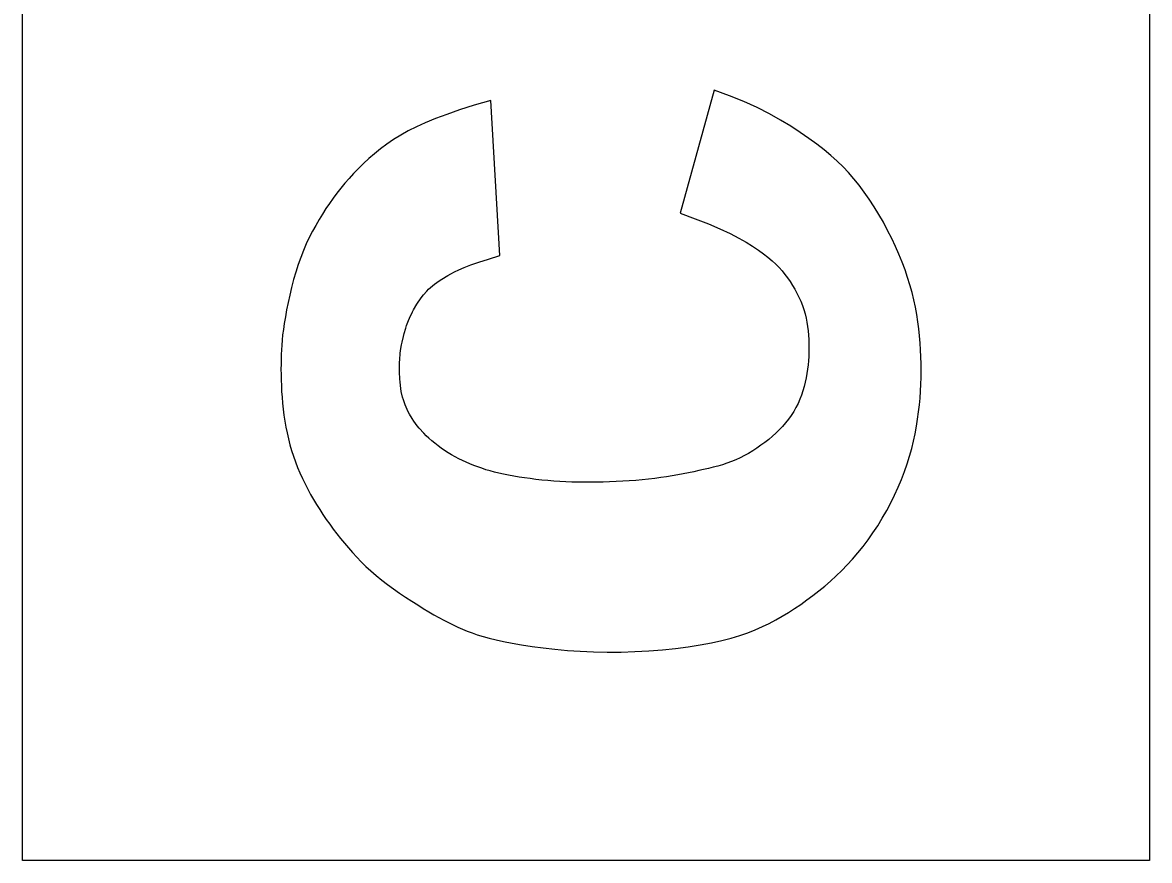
# Model space of a CAD drawing. Extents: x 0 to 39.3, y -3.9 to 22.
# Drawn here: x 33.0888 to 33.1965, y 3.2311 to 3.3112 of the extents above; entities that cross this region are included whole.
import ezdxf

# ---------------------------------------------------------------- set-up
doc = ezdxf.new("R2010")
doc.units = 0
doc.layers.add('SH_Data', color=7, linetype='Continuous')

msp = doc.modelspace()

# ---------------------------------------------------------------- linework, layer by layer
at = {"layer": 'SH_Data'}
for p, q in [((33.08879, 3.23106), (33.08879, 4.59372)), ((33.19653, 4.59372), (33.19653, 3.23106)), ((33.15491, 3.30473), (33.15165, 3.29295)), ((33.15639, 3.30419), (33.15491, 3.30473)), ((33.13197, 3.30327), (33.13057, 3.30282)), ((33.13355, 3.30374), (33.13197, 3.30327)), ((33.13443, 3.28891), (33.13355, 3.30374)), ((33.15776, 3.30363), (33.15639, 3.30419)), ((33.15902, 3.30305), (33.15776, 3.30363)), ((33.12935, 3.3024), (33.12826, 3.302)), ((33.13057, 3.30282), (33.12935, 3.3024)), ((33.16019, 3.30246), (33.15902, 3.30305)), ((33.16126, 3.30186), (33.16019, 3.30246)), ((33.12645, 3.30121), (33.12567, 3.30082)), ((33.1273, 3.3016), (33.12645, 3.30121)), ((33.12826, 3.302), (33.1273, 3.3016)), ((33.16224, 3.30126), (33.16126, 3.30186)), ((33.16315, 3.30067), (33.16224, 3.30126)), ((33.12495, 3.30041), (33.12427, 3.29999)), ((33.12567, 3.30082), (33.12495, 3.30041)), ((33.16398, 3.3001), (33.16315, 3.30067)), ((33.16474, 3.29954), (33.16398, 3.3001)), ((33.12303, 3.2991), (33.12245, 3.29864)), ((33.12363, 3.29955), (33.12303, 3.2991)), ((33.12427, 3.29999), (33.12363, 3.29955)), ((33.16543, 3.299), (33.16474, 3.29954)), ((33.16608, 3.29847), (33.16543, 3.299)), ((33.12245, 3.29864), (33.12191, 3.29818)), ((33.16668, 3.29794), (33.16608, 3.29847)), ((33.16724, 3.29739), (33.16668, 3.29794)), ((33.16777, 3.29683), (33.16724, 3.29739)), ((33.16828, 3.29625), (33.16777, 3.29683)), ((33.16878, 3.29563), (33.16828, 3.29625)), ((33.16927, 3.29497), (33.16878, 3.29563)), ((33.16974, 3.29428), (33.16927, 3.29497)), ((33.17021, 3.29357), (33.16974, 3.29428)), ((33.17066, 3.29283), (33.17021, 3.29357)), ((33.15165, 3.29295), (33.1531, 3.29242)), ((33.17109, 3.29208), (33.17066, 3.29283)), ((33.1531, 3.29242), (33.15437, 3.29192)), ((33.15437, 3.29192), (33.15547, 3.29145)), ((33.15547, 3.29145), (33.15643, 3.29101)), ((33.1715, 3.29131), (33.17109, 3.29208)), ((33.15643, 3.29101), (33.15726, 3.29058)), ((33.15726, 3.29058), (33.15797, 3.29018)), ((33.17189, 3.29054), (33.1715, 3.29131)), ((33.17225, 3.28978), (33.17189, 3.29054)), ((33.11565, 3.28939), (33.11539, 3.28873)), ((33.11592, 3.29002), (33.11565, 3.28939)), ((33.17258, 3.28903), (33.17225, 3.28978)), ((33.11539, 3.28873), (33.11514, 3.28804)), ((33.13165, 3.288), (33.13241, 3.28827)), ((33.13241, 3.28827), (33.13333, 3.28857)), ((33.13333, 3.28857), (33.13443, 3.28891)), ((33.17289, 3.28828), (33.17258, 3.28903)), ((33.17316, 3.28754), (33.17289, 3.28828)), ((33.11491, 3.28733), (33.1147, 3.2866)), ((33.11514, 3.28804), (33.11491, 3.28733)), ((33.13103, 3.28776), (33.13165, 3.288)), ((33.17341, 3.28681), (33.17316, 3.28754)), ((33.1147, 3.2866), (33.11451, 3.28586)), ((33.17363, 3.28609), (33.17341, 3.28681)), ((33.17383, 3.28537), (33.17363, 3.28609)), ((33.11434, 3.28512), (33.11418, 3.2844)), ((33.11451, 3.28586), (33.11434, 3.28512)), ((33.174, 3.28466), (33.17383, 3.28537)), ((33.17416, 3.28396), (33.174, 3.28466)), ((33.17428, 3.28327), (33.17416, 3.28396)), ((33.17439, 3.28258), (33.17428, 3.28327)), ((33.1738, 3.27045), (33.17397, 3.27116)), ((33.17397, 3.27116), (33.17412, 3.27187)), ((33.1736, 3.26972), (33.1738, 3.27045)), ((33.17312, 3.26824), (33.17337, 3.26898)), ((33.17337, 3.26898), (33.1736, 3.26972)), ((33.17283, 3.2675), (33.17312, 3.26824)), ((33.17217, 3.26599), (33.17252, 3.26675)), ((33.17252, 3.26675), (33.17283, 3.2675)), ((33.1718, 3.26525), (33.17217, 3.26599)), ((33.17099, 3.26378), (33.17141, 3.26451)), ((33.17141, 3.26451), (33.1718, 3.26525)), ((33.17055, 3.26307), (33.17099, 3.26378)), ((33.16963, 3.26171), (33.1701, 3.26238)), ((33.1701, 3.26238), (33.17055, 3.26307)), ((33.16915, 3.26107), (33.16963, 3.26171)), ((33.16815, 3.25988), (33.16865, 3.26047)), ((33.16865, 3.26047), (33.16915, 3.26107)), ((33.16711, 3.25879), (33.16763, 3.25932)), ((33.16763, 3.25932), (33.16815, 3.25988)), ((33.16603, 3.25778), (33.16657, 3.25827)), ((33.16657, 3.25827), (33.16711, 3.25879)), ((33.12313, 3.25788), (33.12369, 3.25746)), ((33.12369, 3.25746), (33.12426, 3.25704)), ((33.12426, 3.25704), (33.12484, 3.25663)), ((33.16492, 3.25684), (33.16548, 3.2573)), ((33.16548, 3.2573), (33.16603, 3.25778)), ((33.12484, 3.25663), (33.12542, 3.25624)), ((33.1632, 3.25555), (33.16378, 3.25597)), ((33.16378, 3.25597), (33.16435, 3.25639)), ((33.16435, 3.25639), (33.16492, 3.25684)), ((33.16141, 3.25441), (33.16202, 3.25478)), ((33.16202, 3.25478), (33.16261, 3.25516)), ((33.16261, 3.25516), (33.1632, 3.25555)), ((33.15953, 3.25342), (33.16017, 3.25373)), ((33.16017, 3.25373), (33.1608, 3.25406)), ((33.1608, 3.25406), (33.16141, 3.25441)), ((33.15737, 3.25257), (33.15814, 3.25284)), ((33.15814, 3.25284), (33.15885, 3.25312)), ((33.15885, 3.25312), (33.15953, 3.25342)), ((33.13341, 3.25231), (33.13407, 3.25215)), ((33.13407, 3.25215), (33.13479, 3.25199)), ((33.13479, 3.25199), (33.13561, 3.25184)), ((33.13561, 3.25184), (33.13651, 3.25168)), ((33.13651, 3.25168), (33.1375, 3.25153)), ((33.1375, 3.25153), (33.13856, 3.25139)), ((33.15244, 3.2515), (33.15359, 3.25168)), ((33.15359, 3.25168), (33.15466, 3.25187)), ((33.15466, 3.25187), (33.15564, 3.25209)), ((33.15564, 3.25209), (33.15654, 3.25232)), ((33.15654, 3.25232), (33.15737, 3.25257)), ((33.13856, 3.25139), (33.13969, 3.25126)), ((33.13969, 3.25126), (33.14088, 3.25115)), ((33.14088, 3.25115), (33.14211, 3.25106)), ((33.14211, 3.25106), (33.14339, 3.25101)), ((33.14339, 3.25101), (33.14469, 3.25098)), ((33.14469, 3.25098), (33.14601, 3.25099)), ((33.14601, 3.25099), (33.14734, 3.25103)), ((33.14734, 3.25103), (33.14867, 3.25111)), ((33.14867, 3.25111), (33.14997, 3.25121)), ((33.14997, 3.25121), (33.15123, 3.25134)), ((33.15123, 3.25134), (33.15244, 3.2515)), ((33.19653, 3.23106), (33.08879, 3.23106))]:
    msp.add_line(p, q, dxfattribs=at)
for points in [[(33.12191, 3.29818), (33.12139, 3.2977), (33.12091, 3.29723)], [(33.12091, 3.29723), (33.12045, 3.29676), (33.12001, 3.29628)], [(33.12001, 3.29628), (33.1196, 3.29581), (33.11921, 3.29534)], [(33.11921, 3.29534), (33.11884, 3.29487), (33.11848, 3.29438)], [(33.11848, 3.29438), (33.11813, 3.29389), (33.11779, 3.29339)], [(33.11779, 3.29339), (33.11746, 3.29287), (33.11714, 3.29234)], [(33.11714, 3.29234), (33.11682, 3.29179), (33.11651, 3.29122)], [(33.11651, 3.29122), (33.11621, 3.29063), (33.11592, 3.29002)], [(33.15797, 3.29018), (33.15859, 3.2898), (33.15914, 3.28943)], [(33.15914, 3.28943), (33.15963, 3.28908), (33.16006, 3.28874)], [(33.16006, 3.28874), (33.16045, 3.2884), (33.16081, 3.28808)], [(33.12944, 3.287), (33.12975, 3.28717), (33.1301, 3.28735)], [(33.1301, 3.28735), (33.13052, 3.28755), (33.13103, 3.28776)], [(33.16081, 3.28808), (33.16112, 3.28775), (33.16141, 3.28743)], [(33.16141, 3.28743), (33.16168, 3.28709), (33.16193, 3.28676)], [(33.12744, 3.28551), (33.12761, 3.28568), (33.12798, 3.28601)], [(33.12798, 3.28601), (33.12819, 3.28617), (33.12864, 3.2865)], [(33.12864, 3.2865), (33.12889, 3.28666), (33.12944, 3.287)], [(33.16193, 3.28676), (33.16218, 3.28641), (33.16241, 3.28605)], [(33.16241, 3.28605), (33.16262, 3.28568), (33.16283, 3.28531)], [(33.12649, 3.28426), (33.12661, 3.28444), (33.12699, 3.28498)], [(33.12699, 3.28498), (33.12713, 3.28516), (33.12744, 3.28551)], [(33.16283, 3.28531), (33.16302, 3.28492), (33.16319, 3.28453)], [(33.11418, 3.2844), (33.11404, 3.2837), (33.11392, 3.28303)], [(33.12607, 3.28351), (33.12617, 3.2837), (33.12649, 3.28426)], [(33.16319, 3.28453), (33.16335, 3.28414), (33.16348, 3.28374)], [(33.11392, 3.28303), (33.11382, 3.28241), (33.11373, 3.28184)], [(33.12569, 3.28268), (33.12578, 3.2829), (33.12607, 3.28351)], [(33.16348, 3.28374), (33.1636, 3.28333), (33.1637, 3.28293)], [(33.1637, 3.28293), (33.16378, 3.28252), (33.16385, 3.28211)], [(33.11373, 3.28184), (33.11366, 3.28131), (33.11361, 3.28082)], [(33.12521, 3.28117), (33.12528, 3.28144), (33.12543, 3.28196)], [(33.12543, 3.28196), (33.12551, 3.28221), (33.12569, 3.28268)], [(33.16385, 3.28211), (33.1639, 3.2817), (33.16393, 3.28128)], [(33.17455, 3.28122), (33.17448, 3.28189), (33.17439, 3.28258)], [(33.11361, 3.28082), (33.11357, 3.28035), (33.11354, 3.2799)], [(33.12503, 3.28036), (33.12508, 3.28063), (33.12521, 3.28117)], [(33.16393, 3.28128), (33.16396, 3.28087), (33.16397, 3.28046)], [(33.17465, 3.27988), (33.17461, 3.28054), (33.17455, 3.28122)], [(33.11354, 3.2799), (33.11352, 3.27945), (33.11351, 3.279)], [(33.12484, 3.27867), (33.12486, 3.27896), (33.12491, 3.27953)], [(33.12491, 3.27953), (33.12494, 3.27981), (33.12503, 3.28036)], [(33.16397, 3.27965), (33.16396, 3.27925), (33.16393, 3.27884)], [(33.16397, 3.28046), (33.16398, 3.28006), (33.16397, 3.27965)], [(33.17469, 3.27856), (33.17468, 3.27921), (33.17465, 3.27988)], [(33.11351, 3.279), (33.11351, 3.27853), (33.1135, 3.27804)], [(33.12483, 3.27774), (33.12483, 3.27806), (33.12484, 3.27867)], [(33.16393, 3.27884), (33.16389, 3.27844), (33.16384, 3.27804)], [(33.17469, 3.27725), (33.1747, 3.2779), (33.17469, 3.27856)], [(33.1135, 3.27804), (33.11351, 3.27753), (33.11352, 3.27701)], [(33.12488, 3.27679), (33.12486, 3.27711), (33.12483, 3.27774)], [(33.16384, 3.27804), (33.16378, 3.27763), (33.16371, 3.27722)], [(33.11352, 3.27701), (33.11354, 3.27646), (33.11356, 3.27591)], [(33.125, 3.2759), (33.12496, 3.27618), (33.12488, 3.27679)], [(33.16351, 3.27639), (33.16339, 3.27598), (33.16325, 3.27556)], [(33.16371, 3.27722), (33.16362, 3.2768), (33.16351, 3.27639)], [(33.17464, 3.27594), (33.17467, 3.27659), (33.17469, 3.27725)], [(33.11356, 3.27591), (33.1136, 3.27535), (33.11365, 3.27478)], [(33.1252, 3.27511), (33.12512, 3.27536), (33.125, 3.2759)], [(33.16325, 3.27556), (33.1631, 3.27516), (33.16293, 3.27476)], [(33.17454, 3.27462), (33.1746, 3.27528), (33.17464, 3.27594)], [(33.11365, 3.27478), (33.11371, 3.27421), (33.11378, 3.27364)], [(33.12546, 3.27442), (33.12536, 3.27464), (33.1252, 3.27511)], [(33.12579, 3.27375), (33.12567, 3.27397), (33.12546, 3.27442)], [(33.16293, 3.27476), (33.16273, 3.27436), (33.16252, 3.27398)], [(33.17437, 3.27327), (33.17446, 3.27395), (33.17454, 3.27462)], [(33.11378, 3.27364), (33.11387, 3.27307), (33.11397, 3.2725)], [(33.12619, 3.27308), (33.12604, 3.27331), (33.12579, 3.27375)], [(33.12671, 3.27239), (33.12652, 3.27263), (33.12619, 3.27308)], [(33.16202, 3.27325), (33.16175, 3.2729), (33.16145, 3.27257)], [(33.16252, 3.27398), (33.16228, 3.27361), (33.16202, 3.27325)], [(33.17412, 3.27187), (33.17425, 3.27258), (33.17437, 3.27327)], [(33.11397, 3.2725), (33.11409, 3.27194), (33.11422, 3.27138)], [(33.12739, 3.27167), (33.12715, 3.27192), (33.12671, 3.27239)], [(33.16145, 3.27257), (33.16114, 3.27224), (33.16082, 3.27193)], [(33.11422, 3.27138), (33.11436, 3.27082), (33.11452, 3.27027)], [(33.12793, 3.27119), (33.12765, 3.27143), (33.12739, 3.27167)], [(33.12852, 3.27071), (33.12822, 3.27095), (33.12793, 3.27119)], [(33.16013, 3.27132), (33.15976, 3.27104), (33.15939, 3.27076)], [(33.16082, 3.27193), (33.16048, 3.27162), (33.16013, 3.27132)], [(33.11452, 3.27027), (33.1147, 3.26972), (33.11489, 3.26918)], [(33.12914, 3.27026), (33.12883, 3.27048), (33.12852, 3.27071)], [(33.1298, 3.26985), (33.12947, 3.27005), (33.12914, 3.27026)], [(33.13049, 3.26948), (33.13014, 3.26966), (33.1298, 3.26985)], [(33.15861, 3.27024), (33.15821, 3.26999), (33.15781, 3.26977)], [(33.15939, 3.27076), (33.15901, 3.27049), (33.15861, 3.27024)], [(33.11489, 3.26918), (33.11509, 3.26865), (33.11531, 3.26812)], [(33.1312, 3.26914), (33.13084, 3.2693), (33.13049, 3.26948)], [(33.13193, 3.26883), (33.13157, 3.26898), (33.1312, 3.26914)], [(33.13269, 3.26856), (33.13231, 3.26869), (33.13193, 3.26883)], [(33.15527, 3.26878), (33.15482, 3.26866), (33.15437, 3.26855)], [(33.15613, 3.26904), (33.1557, 3.2689), (33.15527, 3.26878)], [(33.15698, 3.26937), (33.15656, 3.2692), (33.15613, 3.26904)], [(33.15781, 3.26977), (33.1574, 3.26956), (33.15698, 3.26937)], [(33.11531, 3.26812), (33.11555, 3.2676), (33.1158, 3.26708)], [(33.13349, 3.26831), (33.13308, 3.26843), (33.13269, 3.26856)], [(33.13434, 3.26809), (33.1339, 3.2682), (33.13349, 3.26831)], [(33.13526, 3.26789), (33.13479, 3.26799), (33.13434, 3.26809)], [(33.13626, 3.26772), (33.13575, 3.2678), (33.13526, 3.26789)], [(33.13733, 3.26757), (33.13679, 3.26764), (33.13626, 3.26772)], [(33.15037, 3.26775), (33.14981, 3.26767), (33.14923, 3.26759)], [(33.15144, 3.26793), (33.15091, 3.26784), (33.15037, 3.26775)], [(33.15247, 3.26813), (33.15196, 3.26803), (33.15144, 3.26793)], [(33.15344, 3.26834), (33.15296, 3.26823), (33.15247, 3.26813)], [(33.15437, 3.26855), (33.15391, 3.26844), (33.15344, 3.26834)], [(33.1158, 3.26708), (33.11606, 3.26657), (33.11633, 3.26607)], [(33.13844, 3.26744), (33.13788, 3.2675), (33.13733, 3.26757)], [(33.13959, 3.26734), (33.13901, 3.26739), (33.13844, 3.26744)], [(33.14074, 3.26728), (33.14016, 3.26731), (33.13959, 3.26734)], [(33.1419, 3.26724), (33.14132, 3.26725), (33.14074, 3.26728)], [(33.14309, 3.26723), (33.14249, 3.26723), (33.1419, 3.26724)], [(33.1443, 3.26725), (33.14369, 3.26723), (33.14309, 3.26723)], [(33.14554, 3.26729), (33.14492, 3.26727), (33.1443, 3.26725)], [(33.1468, 3.26736), (33.14617, 3.26732), (33.14554, 3.26729)], [(33.14804, 3.26746), (33.14742, 3.26741), (33.1468, 3.26736)], [(33.14923, 3.26759), (33.14864, 3.26752), (33.14804, 3.26746)], [(33.11633, 3.26607), (33.11661, 3.26558), (33.1169, 3.26509)], [(33.1169, 3.26509), (33.1172, 3.26461), (33.11751, 3.26414)], [(33.11751, 3.26414), (33.11783, 3.26367), (33.11816, 3.26321)], [(33.11816, 3.26321), (33.1185, 3.26275), (33.11885, 3.26229)], [(33.11885, 3.26229), (33.1192, 3.26184), (33.11957, 3.26139)], [(33.11957, 3.26139), (33.11995, 3.26095), (33.12034, 3.2605)], [(33.12034, 3.2605), (33.12074, 3.26006), (33.12117, 3.25962)], [(33.12117, 3.25962), (33.12162, 3.25918), (33.12209, 3.25875)], [(33.12209, 3.25875), (33.1226, 3.25831), (33.12313, 3.25788)], [(33.12542, 3.25624), (33.126, 3.25586), (33.12657, 3.2555)], [(33.12657, 3.2555), (33.12711, 3.25516), (33.12763, 3.25485)], [(33.12763, 3.25485), (33.12812, 3.25456), (33.1286, 3.25429)], [(33.1286, 3.25429), (33.12906, 3.25404), (33.12951, 3.25381)], [(33.12951, 3.25381), (33.12995, 3.25359), (33.1304, 3.25338)], [(33.1304, 3.25338), (33.13084, 3.25319), (33.1313, 3.253)], [(33.1313, 3.253), (33.13177, 3.25282), (33.13227, 3.25265)], [(33.13227, 3.25265), (33.13282, 3.25248), (33.13341, 3.25231)]]:
    msp.add_lwpolyline(points, dxfattribs=at)

doc.saveas('drawing.dxf')
